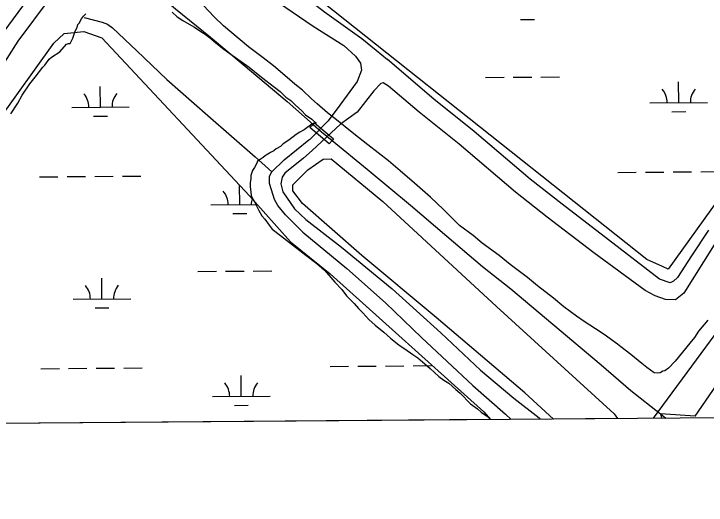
# Model space of a CAD drawing. Extents: x 3540316 to 3578335, y 553172 to 578787.
# Drawn here: x 3562936 to 3564138, y 558573 to 559425 of the extents above; entities that cross this region are included whole.
import ezdxf

# ---------------------------------------------------------------- set-up
doc = ezdxf.new("R2010")
doc.units = 0
for name, color, linetype in [('V-BRDG-OTLN', 7, 'Continuous'), ('V-GRID-FRAM', 7, 'Continuous'), ('V-LEVE-TOET', 7, 'Continuous'), ('V-RAIL-TRAK', 7, 'Continuous'), ('V-ROAD-CNTR', 7, 'Continuous'), ('V-SITE-VEGE', 7, 'Continuous'), ('V-TOPO-SHOR', 7, 'Continuous'), ('V-WETL-SWMP', 7, 'Continuous')]:
    doc.layers.add(name, color=color, linetype=linetype)

msp = doc.modelspace()

# ---------------------------------------------------------------- linework, layer by layer
at = {"layer": 'V-BRDG-OTLN'}
msp.add_lwpolyline([(3563458, 559236.2), (3563491.2, 559208.6), (3563488.7, 559205.8), (3563483.6, 559200.3), (3563450, 559228.3), (3563455.6, 559233.8)], close=True, dxfattribs=at)
at = {"layer": 'V-GRID-FRAM'}
msp.add_lwpolyline([(3544387.2, 576756), (3576013, 576999.8), (3576161.1, 558817.2), (3544519.4, 558573.3), (3544387.2, 576756)], dxfattribs=at)
at = {"layer": 'V-LEVE-TOET'}
for points in [[(3564118.7, 558727.5), (3564212.3, 558862.9), (3564298.1, 558979.8), (3564415.2, 559143.7), (3564532.8, 559309.2), (3564646.9, 559462.6), (3564755.1, 559606.1), (3564857.9, 559738.6), (3564929, 559823.6)], [(3564118.7, 558727.5), (3564058.7, 558731.8), (3564060.6, 558723.9)]]:
    msp.add_lwpolyline(points, dxfattribs=at)
at = {"layer": 'V-RAIL-TRAK'}
msp.add_lwpolyline([(3562915.2, 559684.9), (3562970, 559641), (3563029.7, 559592.1), (3563107.3, 559528.3), (3563162.7, 559480.8), (3563217.2, 559434.3), (3563277.5, 559384.8), (3563334.2, 559337.9), (3563410.5, 559273.5), (3563455.6, 559233.8), (3563470.4, 559220.8), (3563488.8, 559205.8), (3563549.6, 559156.3), (3563624.6, 559093.8), (3563687.8, 559039.8), (3563749.6, 558987.4), (3563799, 558948.3), (3563872.1, 558887.1), (3563955.8, 558816.5), (3564007.1, 558772.2), (3564058.7, 558731.8), (3564067.8, 558724)], dxfattribs=at)
at = {"layer": 'V-ROAD-CNTR'}
for points in [[(3564046.6, 558724.4), (3564922.7, 559912.1)], [(3562855.5, 559587.4), (3562925.2, 559525.3), (3562999.3, 559453.7), (3562943.5, 559378.1), (3562885.6, 559287.9), (3562812.2, 559186.1), (3562749.9, 559089.8), (3562684, 558990.4), (3562608.4, 558885.4), (3562542.7, 558784.5), (3562490.9, 558711.8)], [(3562887.2, 559519), (3562904.8, 559503.3), (3562959.6, 559450.4), (3562918.8, 559395.1), (3562860.8, 559304.8), (3562787.4, 559203), (3562724.8, 559106.3), (3562659.3, 559007.4), (3562583.6, 558902.4), (3562517.9, 558801.4), (3562453.9, 558711.5)]]:
    msp.add_lwpolyline(points, dxfattribs=at)
at = {"layer": 'V-SITE-VEGE'}
for p, q in [((3563057.1, 559421.2), (3563061.4, 559425.5)), ((3563211.4, 559428.2), (3563220, 559420.6)), ((3563049.5, 559409.4), (3563053.8, 559416.9)), ((3563053.8, 559416.9), (3563057.1, 559421.2)), ((3563220, 559420.6), (3563229.7, 559414.1)), ((3563229.7, 559414.1), (3563244.8, 559405.5)), ((3563043, 559395.3), (3563046.2, 559401.8)), ((3563046.2, 559401.8), (3563047.3, 559407.2)), ((3563047.3, 559407.2), (3563049.5, 559409.4)), ((3563244.8, 559405.5), (3563250.1, 559402.2)), ((3563250.1, 559402.2), (3563260.9, 559394.6)), ((3563038.6, 559383.5), (3563043, 559395.3)), ((3563260.9, 559394.6), (3563268.4, 559390.3)), ((3563268.4, 559390.3), (3563278.1, 559382.7)), ((3563034.2, 559373.8), (3563038.6, 559383.5)), ((3563278.1, 559382.7), (3563286.7, 559375.1)), ((3563015.9, 559359.8), (3563027.8, 559372.7)), ((3563027.8, 559372.7), (3563031, 559373.8)), ((3563031, 559373.8), (3563034.2, 559373.8)), ((3563286.7, 559375.1), (3563300.7, 559364.3)), ((3563001.8, 559350.2), (3563015.9, 559359.8)), ((3563300.7, 559364.3), (3563311.5, 559356.7)), ((3563311.5, 559356.7), (3563330.9, 559342.6)), ((3562989.9, 559336.2), (3562997.5, 559346.9)), ((3562997.5, 559346.9), (3563001.8, 559350.2)), ((3563330.9, 559342.6), (3563344.8, 559332.8)), ((3562973.6, 559315.7), (3562986.6, 559333)), ((3562986.6, 559333), (3562989.9, 559336.2)), ((3563344.8, 559332.8), (3563363.1, 559317.7)), ((3563363.1, 559317.7), (3563373.9, 559310.1)), ((3562963.9, 559303.9), (3562973.6, 559315.7)), ((3563373.9, 559310.1), (3563389, 559298.2)), ((3562950.9, 559284.5), (3562963.9, 559303.9)), ((3563389, 559298.2), (3563398.7, 559290.6)), ((3562943.3, 559270.5), (3562950.9, 559284.5)), ((3563398.7, 559290.6), (3563408.3, 559280.8)), ((3563408.3, 559280.8), (3563416.9, 559275.4)), ((3562931.3, 559252.2), (3562943.3, 559270.5)), ((3563416.9, 559275.4), (3563424.5, 559267.8)), ((3563424.5, 559267.8), (3563436.3, 559257)), ((3563436.3, 559257), (3563442.8, 559250.5)), ((3563442.8, 559250.5), (3563453.5, 559242.9)), ((3563453.5, 559234.3), (3563440.5, 559224.6)), ((3563453.5, 559242.9), (3563457.8, 559238.6)), ((3563461.1, 559236.4), (3563453.5, 559234.3)), ((3563457.8, 559238.6), (3563461.1, 559236.4)), ((3563440.5, 559224.6), (3563432.9, 559220.3)), ((3563426.5, 559216), (3563413.5, 559206.4)), ((3563432.9, 559220.3), (3563426.5, 559216)), ((3563403.7, 559199.9), (3563399.4, 559195.6)), ((3563413.5, 559206.4), (3563403.7, 559199.9)), ((3563382.1, 559184.9), (3563380, 559183.8)), ((3563387.5, 559188.1), (3563382.1, 559184.9)), ((3563391.8, 559191.3), (3563387.5, 559188.1)), ((3563399.4, 559195.6), (3563391.8, 559191.3)), ((3563363.7, 559173.1), (3563359.4, 559169.9)), ((3563369.1, 559176.3), (3563363.7, 559173.1)), ((3563372.4, 559179.5), (3563369.1, 559176.3)), ((3563374.5, 559180.6), (3563372.4, 559179.5)), ((3563380, 559183.8), (3563374.5, 559180.6)), ((3563446.7, 559155), (3563473, 559173.4)), ((3563473, 559173.4), (3563487, 559173.9)), ((3563487, 559173.9), (3563576.6, 559099.9)), ((3563358.3, 559166.6), (3563354, 559159.1)), ((3563359.4, 559169.9), (3563358.3, 559166.6)), ((3563350.7, 559153.7), (3563347.5, 559145.1)), ((3563354, 559159.1), (3563350.7, 559153.7)), ((3563420.3, 559129), (3563446.7, 559155)), ((3563347.4, 559139.7), (3563346.3, 559132.1)), ((3563347.5, 559145.1), (3563347.4, 559139.7)), ((3563346.3, 559132.1), (3563346.3, 559125.7)), ((3563346.3, 559125.7), (3563347.4, 559117)), ((3563420.8, 559118.5), (3563420.3, 559129)), ((3563347.4, 559117), (3563348.4, 559110.6)), ((3563437.5, 559096.3), (3563420.8, 559118.5)), ((3563348.4, 559110.6), (3563351.6, 559103)), ((3563351.6, 559103), (3563353.8, 559099.7)), ((3563353.8, 559099.7), (3563361.3, 559084.6)), ((3563540.4, 559006.4), (3563437.5, 559096.3)), ((3563576.6, 559099.9), (3563774.3, 558918)), ((3563361.3, 559084.6), (3563366.6, 559074.9)), ((3563366.6, 559074.9), (3563372, 559069.5)), ((3563372, 559069.5), (3563379.5, 559058.7)), ((3563379.5, 559058.7), (3563384.9, 559052.2)), ((3563384.9, 559052.2), (3563398.9, 559041.3)), ((3563398.9, 559041.3), (3563409.7, 559032.7)), ((3563409.7, 559032.7), (3563443, 559006.7)), ((3563443, 559006.7), (3563462.4, 558992.6)), ((3563669.4, 558899), (3563540.4, 559006.4)), ((3563462.4, 558992.6), (3563475.3, 558980.7)), ((3563475.3, 558980.7), (3563493.6, 558960.1)), ((3563493.6, 558960.1), (3563505.4, 558947.1)), ((3563505.4, 558947.1), (3563514, 558936.3)), ((3563514, 558936.3), (3563526.9, 558923.3)), ((3563526.9, 558923.3), (3563534.4, 558914.6)), ((3563534.4, 558914.6), (3563541.9, 558907.1)), ((3563774.3, 558918), (3563978.3, 558731.9)), ((3563541.9, 558907.1), (3563552.7, 558895.2)), ((3563823.2, 558768), (3563669.4, 558899)), ((3563552.7, 558895.2), (3563563.4, 558885.4)), ((3563563.4, 558885.4), (3563578.5, 558873.5)), ((3563578.5, 558873.5), (3563590.3, 558862.7)), ((3563590.3, 558862.7), (3563605.4, 558850.7)), ((3563605.4, 558850.7), (3563615.1, 558844.2)), ((3563615.1, 558844.2), (3563629.1, 558834.5)), ((3563629.1, 558834.5), (3563637.7, 558829)), ((3563637.7, 558829), (3563649.5, 558818.2)), ((3563649.5, 558818.2), (3563659.2, 558810.6)), ((3563659.2, 558810.6), (3563674.3, 558796.6)), ((3563674.3, 558796.6), (3563682.9, 558790.1)), ((3563682.9, 558790.1), (3563691.5, 558784.6)), ((3563691.5, 558784.6), (3563703.3, 558773.8)), ((3563703.3, 558773.8), (3563710.9, 558767.3)), ((3563710.9, 558767.3), (3563729.1, 558748.9)), ((3563873.1, 558722.5), (3563823.2, 558768)), ((3563729.1, 558748.9), (3563741, 558740.2)), ((3563741, 558740.2), (3563747.4, 558734.8)), ((3563747.4, 558734.8), (3563758.2, 558727.2)), ((3563978.3, 558731.9), (3563984.3, 558723.3)), ((3563763.7, 558721.6), (3562558.5, 558712.3)), ((3563758.2, 558727.2), (3563763.7, 558721.6)), ((3563984.3, 558723.3), (3563873.1, 558722.5))]:
    msp.add_line(p, q, dxfattribs=at)
for points in [[(3563410.8, 559315), (3563386.9, 559335.6), (3563369.2, 559349.1), (3563343.5, 559368), (3563325.8, 559383.3), (3563300.2, 559404.8), (3563284.3, 559420.1), (3563265.7, 559439.8)], [(3564140.9, 558893.9), (3564124.8, 558875.3), (3564117.6, 558863.8), (3564109.5, 558854.1), (3564084.3, 558823.1), (3564072.7, 558810.7), (3564066.4, 558806.3), (3564062.8, 558805.5), (3564058.4, 558802.8), (3564053.9, 558802), (3564047.7, 558802.9), (3564035.3, 558811.9), (3564026.5, 558819.1), (3564007, 558834.4), (3563990.2, 558847.8), (3563984, 558852.3), (3563961, 558869.4), (3563945.9, 558879.3), (3563926.4, 558891.9), (3563913.2, 558900.9), (3563891, 558917.1), (3563873.3, 558932.4), (3563845, 558953.9), (3563828.2, 558968.3), (3563798.1, 558990.8), (3563778.7, 559006.1), (3563749.5, 559027.6), (3563733.5, 559041.1), (3563709.6, 559058.2), (3563682.3, 559086), (3563659.3, 559107.5), (3563631.9, 559131.8), (3563607.1, 559153.3), (3563586.8, 559170.4), (3563550.5, 559198.2), (3563526.6, 559217.1), (3563496.5, 559241.4), (3563480.6, 559253.9), (3563462.9, 559269.2), (3563453.2, 559278.2), (3563437.3, 559293.4), (3563424, 559303.3), (3563410.8, 559315)]]:
    msp.add_lwpolyline(points, dxfattribs=at)
at = {"layer": 'V-TOPO-SHOR'}
for points in [[(3563225, 559597.1), (3563247.8, 559592.7), (3563295.4, 559570.7), (3563372.1, 559509.2), (3563475.6, 559429.1), (3563540.2, 559383), (3563565.3, 559362.6), (3563585.1, 559346.2)], [(3563225, 559597.1), (3563227.4, 559575.7), (3563248, 559555.7), (3563293.7, 559518.4), (3563372.2, 559461.9), (3563455.6, 559404), (3563509, 559370.7), (3563529.6, 559352), (3563538.1, 559339.8), (3563539.8, 559328), (3563532, 559308.2), (3563502.4, 559267), (3563481.7, 559240), (3563450.7, 559208)], [(3563058.4, 559419.4), (3563089.7, 559411.1), (3563098.8, 559407.5), (3563107.5, 559401.2), (3563149.6, 559361.1), (3563202.1, 559311.4), (3563272.9, 559249.3), (3563355.3, 559177.4), (3563383.9, 559151.4)], [(3564142.1, 559050.4), (3564112.8, 559005.5), (3564088.1, 558968.3), (3564081.3, 558961.6), (3564075.4, 558958.9), (3564057, 558965.3), (3563968.7, 559033.7), (3563888, 559095.1), (3563832.8, 559138.9), (3563735.1, 559221.7), (3563665.6, 559277.7), (3563585.1, 559346.2)], [(3563586.9, 559299.8), (3563577.5, 559305.7), (3563573.4, 559304.5), (3563561, 559291.7), (3563532, 559255.1), (3563503.3, 559234.4)], [(3564151.8, 559024.7), (3564099.5, 558941), (3564084.9, 558929.3), (3564067.7, 558930.2), (3564049.7, 558936.4), (3564032.4, 558945.7), (3563942.9, 559011.1), (3563862.2, 559072.6), (3563807, 559116.3), (3563709.3, 559199.2), (3563639.9, 559255.1), (3563586.9, 559299.8)], [(3563503.3, 559234.4), (3563454.2, 559188.6), (3563439.1, 559175.3), (3563406.8, 559149), (3563402.3, 559142.3), (3563399.9, 559130.5), (3563403.4, 559116.5), (3563423.5, 559087.5), (3563443.2, 559068.9), (3563505.1, 559020.6), (3563592.9, 558948.3), (3563677.2, 558872.3), (3563746.6, 558807.3), (3563804.4, 558758.6), (3563848.3, 558724.5), (3563850.6, 558722.3)], [(3563407.8, 559076.7), (3563394.8, 559093.1), (3563388.8, 559103.2), (3563383.3, 559120.5), (3563379.9, 559131.2), (3563380, 559143.9), (3563383.9, 559151.4), (3563405.8, 559172), (3563426.7, 559189.6), (3563448.6, 559206.7), (3563450.7, 559208)], [(3563407.8, 559076.7), (3563438.1, 559046.8), (3563514.3, 558983.6), (3563581.5, 558924.4), (3563644.2, 558864), (3563732.8, 558780.8), (3563789.7, 558731.2), (3563799.8, 558721.9)]]:
    msp.add_lwpolyline(points, dxfattribs=at)
at = {"layer": 'V-WETL-SWMP'}
for p, q in [((3563816, 559415.6), (3563840, 559415.8)), ((3563006, 559374.4), (3563023.4, 559391.5)), ((3563023.4, 559391.5), (3563057.8, 559394.7)), ((3563057.8, 559394.7), (3563088.8, 559384.1)), ((3563088.8, 559384.1), (3563345.1, 559110)), ((3562877.2, 559196.2), (3563006, 559374.4)), ((3563755.3, 559315.2), (3563787.3, 559315.4)), ((3563803.3, 559315.5), (3563835.3, 559315.8)), ((3563851.3, 559315.9), (3563883.3, 559316.2)), ((3564090.5, 559271.3), (3564090.2, 559307.3)), ((3563086.7, 559263.6), (3563086.4, 559299.6)), ((3564040.5, 559270.9), (3564140.5, 559271.7)), ((3563036.7, 559263.2), (3563136.7, 559264)), ((3563074.8, 559248.1), (3563098.8, 559248.3)), ((3564078.6, 559255.8), (3564102.6, 559256)), ((3563984.6, 559150.4), (3564016.6, 559150.7)), ((3564032.6, 559150.8), (3564064.6, 559151.1)), ((3564080.6, 559151.2), (3564112.6, 559151.4)), ((3564128.6, 559151.5), (3564160.6, 559151.8)), ((3562980.7, 559142.7), (3563012.7, 559142.9)), ((3563028.7, 559143.1), (3563060.7, 559143.3)), ((3563076.7, 559143.4), (3563108.7, 559143.7)), ((3563124.7, 559143.8), (3563156.7, 559144.1)), ((3563328.4, 559094.6), (3563328.2, 559128.1)), ((3563345.1, 559110), (3563416.8, 559030.2)), ((3563278.4, 559094.3), (3563358.7, 559094.9)), ((3563316.6, 559079.1), (3563340.6, 559079.3)), ((3563416.8, 559030.2), (3563485.3, 558974.6)), ((3563255.9, 558978.6), (3563287.9, 558978.9)), ((3563303.9, 558979), (3563335.9, 558979.3)), ((3563351.9, 558979.4), (3563383.9, 558979.6)), ((3563485.3, 558974.6), (3563752.2, 558734.9)), ((3563089.2, 558930.9), (3563088.9, 558966.9)), ((3563039.2, 558930.5), (3563139.2, 558931.3)), ((3563077.3, 558915.4), (3563101.3, 558915.6)), ((3563485.2, 558813.9), (3563517.2, 558814.2)), ((3563533.2, 558814.3), (3563565.2, 558814.5)), ((3563581.2, 558814.6), (3563613.2, 558814.9)), ((3563629.2, 558815), (3563661.2, 558815.3)), ((3562983.3, 558810), (3563015.3, 558810.3)), ((3563031.3, 558810.4), (3563063.3, 558810.7)), ((3563079.3, 558810.8), (3563111.3, 558811)), ((3563127.3, 558811.1), (3563159.3, 558811.4)), ((3563331, 558762), (3563330.7, 558798)), ((3563281, 558761.6), (3563381, 558762.4)), ((3563319.1, 558746.4), (3563343.1, 558746.6)), ((3563752.2, 558734.9), (3563763.8, 558721.6)), ((3563763.8, 558721.6), (3562524.1, 558712.1))]:
    msp.add_line(p, q, dxfattribs=at)
msp.add_lwpolyline([(3563275.5, 559602.4), (3563264.6, 559617.7), (3563508.3, 559938.5), (3563923.5, 560506.2), (3563968, 560555.5), (3563984.7, 560574.7), (3563999.9, 560582.9), (3564011, 560585.5), (3564035.7, 560570.2), (3564050.7, 560554.9), (3564071.3, 560532.7), (3564109.4, 560477.2), (3564133.9, 560430.2), (3564168, 560384.4), (3564214.5, 560334.4), (3564572, 560011.8), (3564669.2, 559925.6), (3564689.7, 559903.4), (3564697.8, 559877.1), (3564694.9, 559859.2), (3564678.1, 559824.9), (3564071.9, 558982.8), (3564062.3, 558987), (3564034.8, 558999.6)], close=True, dxfattribs=at)
for centre, start, end in [((3564035.3, 559271.4), 359.6699, 41.2135), ((3564145.8, 559272.2), 139.6699, 181.2135), ((3563031.4, 559263.6), 359.6699, 41.2135), ((3563141.9, 559264.5), 139.6699, 181.2135), ((3563273.2, 559094.7), 359.6699, 41.2135), ((3563383.7, 559095.5), 164.6218, 181.2135), ((3563034, 558931), 359.6699, 41.2135), ((3563144.5, 558931.8), 139.6699, 181.2135), ((3563275.8, 558762), 359.6699, 41.2135), ((3563386.2, 558762.9), 139.6699, 181.2135)]:
    msp.add_arc(centre, 35.2, start, end, dxfattribs=at)

doc.saveas('drawing.dxf')
